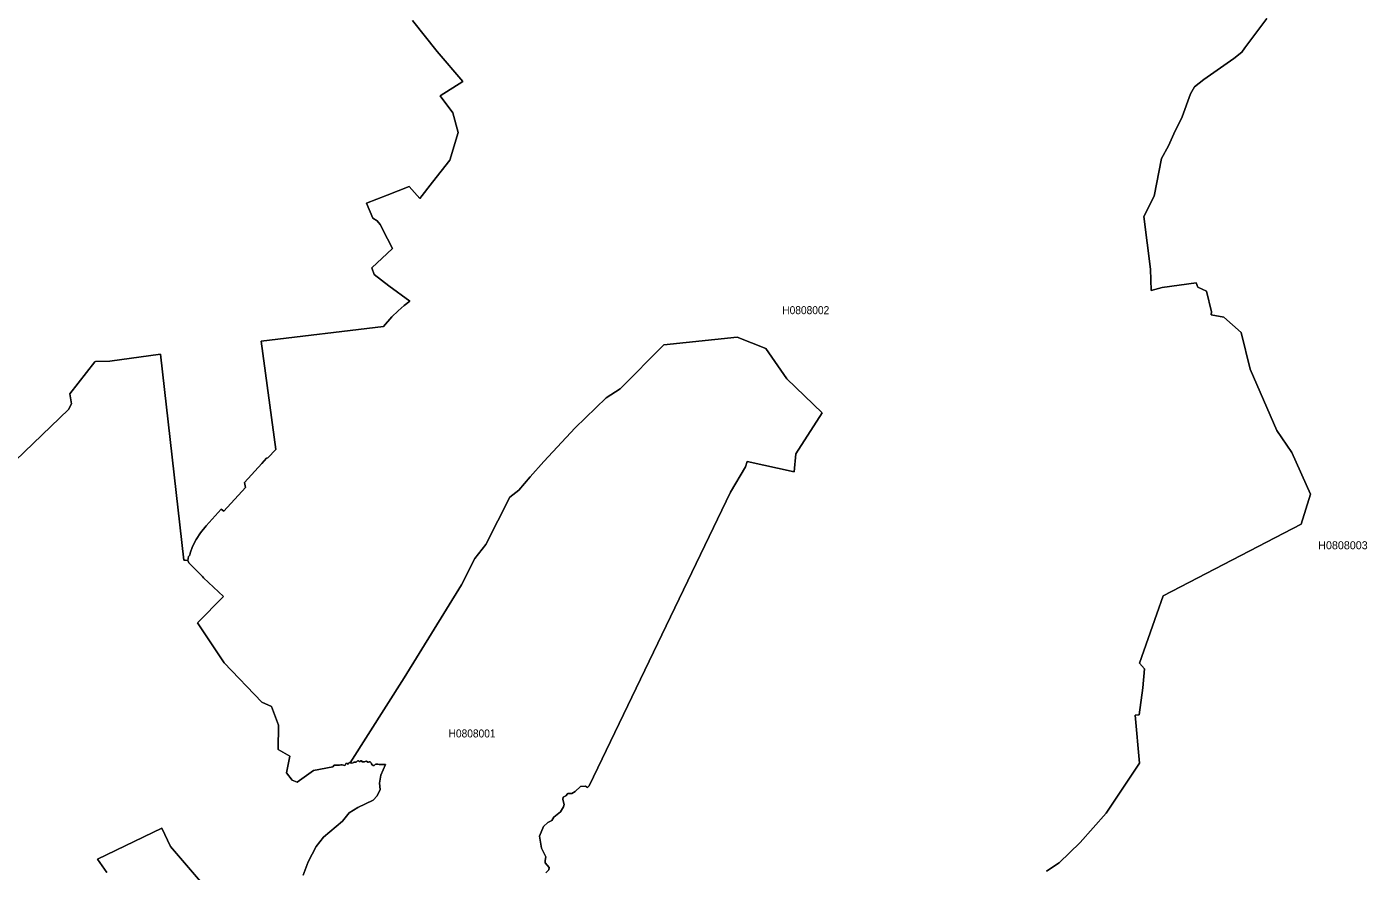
# Model space of a CAD drawing. Extents: x 369010 to 739155, y 6377141 to 6616555.
# Drawn here: x 539087 to 555834, y 6477339 to 6487892 of the extents above; entities that cross this region are included whole.
import ezdxf
from ezdxf.enums import TextEntityAlignment as Align

# ---------------------------------------------------------------- set-up
doc = ezdxf.new("R2010")
doc.units = 0
doc.header["$LTSCALE"] = 40
doc.layers.add('1', color=7, linetype='Continuous', lineweight=13)
doc.layers.add('2', color=7, linetype='Continuous')

msp = doc.modelspace()

# ---------------------------------------------------------------- linework, layer by layer
at = {"layer": '1'}
for points in [[(543906.39, 6487971.9), (544214.72, 6487581.97), (544535.14, 6487206.61), (544253.62, 6487028.03), (544409.69, 6486815.19), (544476.72, 6486569.75), (544374.44, 6486226.66), (544157.13, 6485951.43), (543996.26, 6485744.21), (543864.19, 6485898.13), (543588.79, 6485788.07), (543331.76, 6485687.78), (543411.04, 6485500.43), (543463.83, 6485465.67), (543500.74, 6485420.32), (543594.91, 6485241.25), (543654.99, 6485119.6), (543590.94, 6485057.7), (543396.64, 6484878.96), (543426.92, 6484794.55), (543609.48, 6484653.05)], [(543411.04, 6485500.43), (543331.76, 6485687.78), (543588.79, 6485788.07), (543864.19, 6485898.13), (543996.26, 6485744.21), (544157.13, 6485951.43), (544374.44, 6486226.66), (544476.72, 6486569.75), (544409.69, 6486815.19), (544253.62, 6487028.03), (544535.14, 6487206.61), (544214.72, 6487581.97), (543906.39, 6487971.9)], [(554579.91, 6487995.23), (554303.52, 6487627.32), (554265.45, 6487574.03), (554166.64, 6487495.41), (553794.59, 6487232.92), (553677.91, 6487141.56), (553627.1, 6487055.34), (553523.17, 6486766.2), (553419.23, 6486555.68), (553353.36, 6486405.9), (553264.48, 6486246.19), (553171.47, 6485776.32), (553044.53, 6485520.12), (553125.79, 6484864.23), (553136.05, 6484597.93), (553272.59, 6484634.34), (553696.12, 6484690.12), (553718.96, 6484636.83), (553825.54, 6484586.18), (553888.93, 6484329.98), (553886.28, 6484291.92), (554041.03, 6484263.95), (554259.16, 6484070.64), (554371.54, 6483615.01), (554704.53, 6482846.74), (554892.55, 6482572.83), (555125.08, 6482049.83), (555009.39, 6481675.8), (553282.69, 6480778.6), (553203.58, 6480553.51), (552990.74, 6479939.66), (553053.3, 6479869.15), (553032.11, 6479631.32), (552983.62, 6479293.03), (552934.3, 6479290.88), (552989.08, 6478688.45), (552570.52, 6478064.99), (552248.12, 6477696.58), (551983.65, 6477443.69), (551828.9, 6477337.94)], [(552570.52, 6478064.99), (552989.08, 6478688.45), (552934.3, 6479290.88), (552983.62, 6479293.03), (553032.11, 6479631.32), (553053.3, 6479869.15), (552990.74, 6479939.66), (553203.58, 6480553.51), (553282.69, 6480778.6), (555009.39, 6481675.8), (555125.08, 6482049.83), (554892.55, 6482572.83), (554704.53, 6482846.74), (554371.54, 6483615.01), (554259.16, 6484070.64), (554041.03, 6484263.95), (553886.28, 6484291.92), (553888.93, 6484329.98), (553825.54, 6484586.18), (553718.96, 6484636.83), (553696.12, 6484690.12), (553272.59, 6484634.34), (553136.05, 6484597.93), (553125.79, 6484864.23), (553044.53, 6485520.12), (553171.47, 6485776.32), (553264.48, 6486246.19), (553353.36, 6486405.9), (553419.23, 6486555.68), (553523.17, 6486766.2), (553627.1, 6487055.34), (553677.91, 6487141.56), (553794.59, 6487232.92), (554166.64, 6487495.41), (554265.45, 6487574.03), (554303.52, 6487627.32), (554579.91, 6487995.23)], [(538946.9, 6482470.05), (539609.91, 6483108.4), (539647.64, 6483177.91), (539626.29, 6483304.69), (539939.26, 6483704.21), (539945.55, 6483709.84), (540126.61, 6483712.98), (540758.01, 6483798.72), (541048.96, 6481224.96), (541067.33, 6481224.47), (541101.1, 6481222.81), (541108.71, 6481270.14), (541122.94, 6481286.86), (541129.4, 6481312.18), (541158.86, 6481395.1), (541203.88, 6481484.64), (541257.33, 6481569.71), (541328, 6481656.27), (541516.35, 6481864.64), (541548.62, 6481838.49), (541819.22, 6482133.91), (541807.63, 6482194.98), (542025.11, 6482435.13), (542084.03, 6482498.85), (542100.41, 6482503.81), (542198.72, 6482611.06), (542017.16, 6483962.23), (543542.78, 6484147.1), (543649.69, 6484265.77), (543726.32, 6484343.55), (543800.47, 6484408.27), (543871.14, 6484464.37), (543609.48, 6484653.05), (543426.92, 6484794.55), (543396.64, 6484878.96), (543590.94, 6485057.7), (543654.99, 6485119.6), (543594.91, 6485241.25), (543500.74, 6485420.32), (543463.83, 6485465.67), (543411.04, 6485500.43)], [(543609.48, 6484653.05), (543871.14, 6484464.37), (543800.47, 6484408.27), (543726.32, 6484343.55), (543649.69, 6484265.77), (543542.78, 6484147.1), (542017.16, 6483962.23), (542198.72, 6482611.06), (542100.41, 6482503.81), (542084.03, 6482498.85), (542025.11, 6482435.13), (541807.63, 6482194.98), (541819.22, 6482133.91), (541548.62, 6481838.49), (541516.35, 6481864.64), (541328, 6481656.27), (541257.33, 6481569.71), (541203.88, 6481484.64), (541158.86, 6481395.1), (541129.4, 6481312.18), (541122.94, 6481286.86), (541108.71, 6481270.14), (541101.1, 6481222.81), (541109.7, 6481194.01), (541280.5, 6481022.72), (541296.89, 6481004.68), (541542.83, 6480773.63), (541218.6, 6480443.62), (541554.08, 6479944.79), (542022.13, 6479452.75), (542145.59, 6479398.79), (542230.33, 6479163.11), (542226.36, 6478860.9), (542371.67, 6478778.65), (542332.45, 6478566.64), (542401.13, 6478475.94), (542465.02, 6478453.76), (542667.76, 6478596.1), (542911.05, 6478641.94), (542927.43, 6478662.46), (542940.51, 6478665.44), (542992.15, 6478662.3), (543011.68, 6478668.26), (543027.4, 6478667.43), (543059.67, 6478659.15), (543066.46, 6478664.45), (543071.92, 6478678.85), (543074.9, 6478685.8), (543087.81, 6478689.11), (543091.12, 6478682.16), (543097.24, 6478678.68), (543107.17, 6478679.84), (543109.16, 6478690.27), (543114.45, 6478695.56), (543125.87, 6478693.74), (543800.8, 6479757.27), (544518.59, 6480916.13), (544686.41, 6481248.96), (544821.79, 6481422.74), (545121.35, 6482015.57), (545233.24, 6482100.98), (545374.58, 6482265.82), (545545.38, 6482457.31), (545936.96, 6482878.51), (546324.57, 6483254.04), (546501.16, 6483368.9), (547045.01, 6483916.72), (547963.55, 6484011.06), (548321.71, 6483872.53), (548583.37, 6483493.53), (549025.1, 6483069.34), (548695.25, 6482556.94), (548675.88, 6482328.38), (548087.02, 6482460.95), (548066.33, 6482393.26), (547880.97, 6482077.97), (546111.9, 6478406.26), (546091.37, 6478383.76), (546068.04, 6478403.28), (546003.99, 6478399.31), (545937.95, 6478333.28), (545895.25, 6478311.93), (545846.76, 6478309.94), (545823.42, 6478278.99), (545790.49, 6478263.43), (545782.71, 6478234.31), (545802.07, 6478174.06), (545792.31, 6478144.93), (545755.4, 6478078.9), (545670.83, 6478015.51), (545647.49, 6477972.81), (545597.01, 6477947.65), (545540.74, 6477898.99), (545494.24, 6477776.69), (545517.41, 6477627.07), (545571.86, 6477517.51), (545564.08, 6477472.82), (545564.08, 6477441.87), (545614.56, 6477383.61), (545610.75, 6477354.49)], [(548695.25, 6482556.94), (549025.1, 6483069.34), (548583.37, 6483493.53), (548321.71, 6483872.53), (547963.55, 6484011.06), (547045.01, 6483916.72), (546501.16, 6483368.9), (546324.57, 6483254.04), (545936.96, 6482878.51), (545545.38, 6482457.31), (545374.58, 6482265.82), (545233.24, 6482100.98), (545121.35, 6482015.57), (544821.79, 6481422.74), (544686.41, 6481248.96), (544518.59, 6480916.13), (543800.8, 6479757.27), (543125.87, 6478693.74)], [(542538.17, 6477290.77), (542604.2, 6477457.76), (542702.84, 6477649.41), (542793.54, 6477764.77), (543031.2, 6477962.38), (543116.27, 6478067.15), (543224.02, 6478133.84), (543415.84, 6478225.2), (543466.48, 6478279.98), (543501.73, 6478359.43), (543493.46, 6478441.19), (543510.67, 6478537.18), (543567.11, 6478670.57), (543490.64, 6478673.22), (543474.92, 6478678.68), (543449.27, 6478678.68), (543438.84, 6478672.23), (543426.76, 6478659.82), (543414.18, 6478660.97), (543403.75, 6478666.27), (543394.82, 6478682.16), (543386.38, 6478698.05), (543375.45, 6478705.16), (543366.02, 6478705.16), (543356.25, 6478702.52), (543346.49, 6478703.01), (543329.44, 6478713.11), (543314.22, 6478711.12), (543304.95, 6478705.5), (543289.89, 6478705), (543275.65, 6478707.48), (543269.7, 6478717.25), (543259.43, 6478717.91), (543249.01, 6478711.62), (543241.56, 6478711.95), (543233.12, 6478717.41), (543223.35, 6478717.41), (543215.91, 6478714.76), (543202, 6478702.02), (543174.2, 6478700.7), (543163.11, 6478692.75), (543145.24, 6478690.6), (543125.87, 6478693.74), (543114.45, 6478695.56), (543109.16, 6478690.27), (543107.17, 6478679.84), (543097.24, 6478678.68), (543091.12, 6478682.16), (543087.81, 6478689.11), (543074.9, 6478685.8), (543071.92, 6478678.85), (543066.46, 6478664.45), (543059.67, 6478659.15), (543027.4, 6478667.43), (543011.68, 6478668.26), (542992.15, 6478662.3), (542940.51, 6478665.44), (542927.43, 6478662.46), (542911.05, 6478641.94), (542667.76, 6478596.1), (542465.02, 6478453.76), (542401.13, 6478475.94), (542332.45, 6478566.64), (542371.67, 6478778.65), (542226.36, 6478860.9), (542230.33, 6479163.11), (542145.59, 6479398.79), (542022.13, 6479452.75), (541554.08, 6479944.79), (541218.6, 6480443.62), (541542.83, 6480773.63), (541296.89, 6481004.68), (541280.5, 6481022.72), (541109.7, 6481194.01), (541101.1, 6481222.81), (541067.33, 6481224.47), (541048.96, 6481224.96), (540758.01, 6483798.72), (540126.61, 6483712.98), (539945.55, 6483709.84), (539939.26, 6483704.21), (539626.29, 6483304.69), (539647.64, 6483177.91), (539609.91, 6483108.4), (538946.9, 6482470.05)], [(545571.86, 6477317.58), (545610.75, 6477354.49), (545614.56, 6477383.61), (545564.08, 6477441.87), (545564.08, 6477472.82), (545571.86, 6477517.51), (545517.41, 6477627.07), (545494.24, 6477776.69), (545540.74, 6477898.99), (545597.01, 6477947.65), (545647.49, 6477972.81), (545670.83, 6478015.51), (545755.4, 6478078.9), (545792.31, 6478144.93), (545802.07, 6478174.06), (545782.71, 6478234.31), (545790.49, 6478263.43), (545823.42, 6478278.99), (545846.76, 6478309.94), (545895.25, 6478311.93), (545937.95, 6478333.28), (546003.99, 6478399.31), (546068.04, 6478403.28), (546091.37, 6478383.76), (546111.9, 6478406.26), (547880.97, 6482077.97), (548066.33, 6482393.26), (548087.02, 6482460.95), (548675.88, 6482328.38), (548695.25, 6482556.94)], [(543125.87, 6478693.74), (543145.24, 6478690.6), (543163.11, 6478692.75), (543174.2, 6478700.7), (543202, 6478702.02), (543215.91, 6478714.76), (543223.35, 6478717.41), (543233.12, 6478717.41), (543241.56, 6478711.95), (543249.01, 6478711.62), (543259.43, 6478717.91), (543269.7, 6478717.25), (543275.65, 6478707.48), (543289.89, 6478705), (543304.95, 6478705.5), (543314.22, 6478711.12), (543329.44, 6478713.11), (543346.49, 6478703.01), (543356.25, 6478702.52), (543366.02, 6478705.16), (543375.45, 6478705.16), (543386.38, 6478698.05), (543394.82, 6478682.16), (543403.75, 6478666.27), (543414.18, 6478660.97), (543426.76, 6478659.82), (543438.84, 6478672.23), (543449.27, 6478678.68), (543474.92, 6478678.68), (543490.64, 6478673.22), (543567.11, 6478670.57), (543510.67, 6478537.18), (543493.46, 6478441.19), (543501.73, 6478359.43), (543466.48, 6478279.98), (543415.84, 6478225.2), (543224.02, 6478133.84), (543116.27, 6478067.15), (543031.2, 6477962.38), (542793.54, 6477764.77), (542702.84, 6477649.41), (542604.2, 6477457.76), (542538.17, 6477290.77)], [(551828.9, 6477337.94), (551983.65, 6477443.69), (552248.12, 6477696.58), (552570.52, 6478064.99)], [(540087.05, 6477323.54), (539971.7, 6477487.88), (540775.22, 6477878.64), (540881.8, 6477648.26), (541711.97, 6476680.06)], [(541711.97, 6476680.06), (540881.8, 6477648.26), (540775.22, 6477878.64), (539971.7, 6477487.88), (540087.05, 6477323.54)], [(545610.75, 6477354.49), (545571.86, 6477317.58)]]:
    msp.add_lwpolyline(points, dxfattribs=at)

# ---------------------------------------------------------------- texts
at = {"layer": '2', "width": 0.95}
for s, p in [('H0808002', (548819.55, 6484300.43)), ('H0808001', (544650.32, 6479010.68))]:
    msp.add_text(s, height=100, dxfattribs=at).set_placement(p, align=Align.CENTER)
at = {"layer": '2'}
msp.add_text('H0808003', height=100, dxfattribs=at).set_placement((555530.99, 6481362.56), align=Align.CENTER)

doc.saveas('drawing.dxf')
